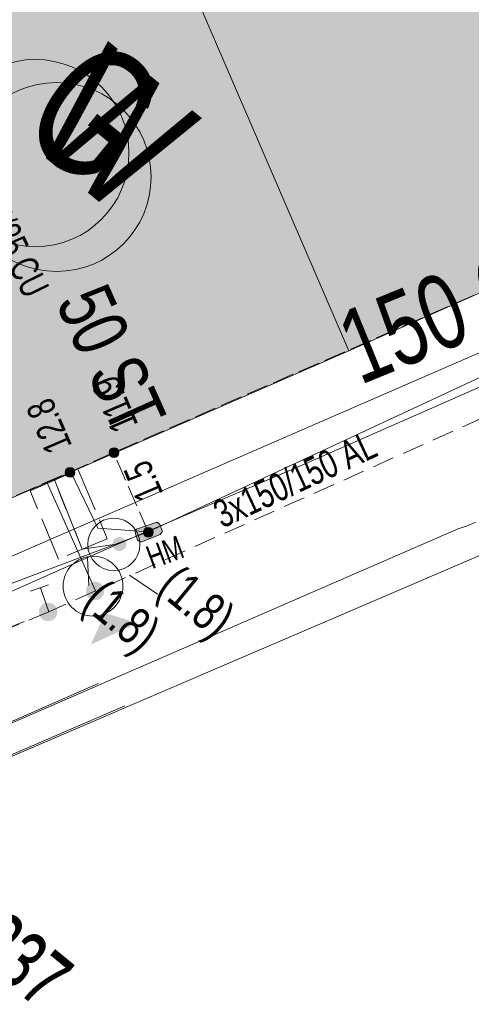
# Model space of a CAD drawing. Header units: metres. Extents: x -740 to 758, y -633 to 854.
# Tile 1011 of 1056: x 430 to 439, y 135 to 154. Entities that reach past the tile are written whole.
import ezdxf

# ---------------------------------------------------------------- set-up
doc = ezdxf.new("R2010")
doc.units = ezdxf.units.M
doc.header["$MEASUREMENT"] = 0
for name, pattern in [('416_125', [0.5408, 0.416, -0.1248]), ('416_208', [0.624, 0.416, -0.208]), ('416_416', [0.832, 0.416, -0.416]), ('832_208', [1.04, 0.832, -0.208])]:
    doc.linetypes.add(name, pattern=pattern)
for name, color, linetype in [('Gas.LOVION', 7, 'Continuous'), ('Grundkarte.LOVION', 7, 'Continuous'), ('Strom.LOVION', 7, 'Continuous'), ('StromBemass.LOVION', 7, 'Continuous'), ('Wasser.LOVION', 7, 'Continuous')]:
    doc.layers.add(name, color=color, linetype=linetype)
doc.styles.add('ERSTELLTER_STIL_1', font='arial.ttf')

msp = doc.modelspace()

# ---------------------------------------------------------------- hatches: boundary and pattern name
at = {"layer": 'Gas.LOVION', "linetype": 'Continuous', "lineweight": 13}
for points in [[(430.467, 145.125), (431.15, 145.398), (431.011, 145.754), (430.316, 145.465)], [(431.88, 143.071), (431.892, 143.089), (431.903, 143.108), (431.911, 143.129), (431.916, 143.15), (431.919, 143.172), (431.919, 143.194), (431.916, 143.216), (431.911, 143.237), (431.902, 143.258), (431.892, 143.277), (431.879, 143.295), (431.864, 143.311), (431.847, 143.325), (431.828, 143.337), (431.808, 143.346), (431.787, 143.353), (431.765, 143.357), (431.743, 143.358), (431.721, 143.357), (431.7, 143.352), (431.679, 143.345), (431.659, 143.336), (431.64, 143.324), (431.623, 143.31), (431.608, 143.294), (431.595, 143.276), (431.585, 143.257), (431.577, 143.236), (431.571, 143.215), (431.568, 143.193), (431.569, 143.171), (431.571, 143.149), (431.577, 143.128), (431.585, 143.107), (431.596, 143.088), (431.609, 143.07), (431.624, 143.054), (431.641, 143.04), (431.66, 143.028), (431.68, 143.019), (431.701, 143.012), (431.722, 143.008), (431.744, 143.007), (431.766, 143.008), (431.788, 143.012), (431.809, 143.019), (431.829, 143.029), (431.848, 143.041), (431.864, 143.055)], [(431.88, 143.071), (431.892, 143.089), (431.903, 143.108), (431.911, 143.129), (431.916, 143.15), (431.919, 143.172), (431.919, 143.194), (431.916, 143.216), (431.911, 143.237), (431.902, 143.258), (431.892, 143.277), (431.879, 143.295), (431.864, 143.311), (431.847, 143.325), (431.828, 143.337), (431.808, 143.346), (431.787, 143.353), (431.765, 143.357), (431.743, 143.358), (431.721, 143.357), (431.7, 143.352), (431.679, 143.345), (431.659, 143.336), (431.64, 143.324), (431.623, 143.31), (431.608, 143.294), (431.595, 143.276), (431.585, 143.257), (431.577, 143.236), (431.571, 143.215), (431.568, 143.193), (431.569, 143.171), (431.571, 143.149), (431.577, 143.128), (431.585, 143.107), (431.596, 143.088), (431.609, 143.07), (431.624, 143.054), (431.641, 143.04), (431.66, 143.028), (431.68, 143.019), (431.701, 143.012), (431.722, 143.008), (431.744, 143.007), (431.766, 143.008), (431.788, 143.012), (431.809, 143.019), (431.829, 143.029), (431.848, 143.041), (431.864, 143.055)], [(430.981, 142.668), (430.994, 142.686), (431.005, 142.706), (431.013, 142.726), (431.018, 142.748), (431.021, 142.77), (431.021, 142.792), (431.018, 142.814), (431.013, 142.835), (431.004, 142.856), (430.994, 142.875), (430.981, 142.893), (430.965, 142.909), (430.948, 142.923), (430.93, 142.935), (430.909, 142.944), (430.888, 142.951), (430.867, 142.955), (430.845, 142.956), (430.823, 142.955), (430.801, 142.951), (430.78, 142.944), (430.76, 142.934), (430.741, 142.922), (430.724, 142.908), (430.709, 142.892), (430.696, 142.874), (430.686, 142.855), (430.677, 142.834), (430.672, 142.813), (430.669, 142.791), (430.669, 142.769), (430.672, 142.747), (430.678, 142.725), (430.686, 142.705), (430.697, 142.685), (430.71, 142.668), (430.725, 142.652), (430.742, 142.637), (430.761, 142.626), (430.781, 142.616), (430.802, 142.61), (430.824, 142.605), (430.846, 142.604), (430.868, 142.606), (430.89, 142.61), (430.911, 142.617), (430.931, 142.626), (430.949, 142.638), (430.966, 142.652)], [(430.981, 142.668), (430.994, 142.686), (431.005, 142.706), (431.013, 142.726), (431.018, 142.748), (431.021, 142.77), (431.021, 142.792), (431.018, 142.814), (431.013, 142.835), (431.004, 142.856), (430.994, 142.875), (430.981, 142.893), (430.965, 142.909), (430.948, 142.923), (430.93, 142.935), (430.909, 142.944), (430.888, 142.951), (430.867, 142.955), (430.845, 142.956), (430.823, 142.955), (430.801, 142.951), (430.78, 142.944), (430.76, 142.934), (430.741, 142.922), (430.724, 142.908), (430.709, 142.892), (430.696, 142.874), (430.686, 142.855), (430.677, 142.834), (430.672, 142.813), (430.669, 142.791), (430.669, 142.769), (430.672, 142.747), (430.678, 142.725), (430.686, 142.705), (430.697, 142.685), (430.71, 142.668), (430.725, 142.652), (430.742, 142.637), (430.761, 142.626), (430.781, 142.616), (430.802, 142.61), (430.824, 142.605), (430.846, 142.604), (430.868, 142.606), (430.89, 142.61), (430.911, 142.617), (430.931, 142.626), (430.949, 142.638), (430.966, 142.652)], [(432.564, 142.566), (431.94, 142.757), (431.659, 142.153)]]:
    msp.add_hatch(color=7, dxfattribs=at).paths.add_polyline_path(points)
at = {"layer": 'Grundkarte.LOVION', "linetype": 'Continuous', "lineweight": 18}
for points in [[(432.861, 156.457), (436.606, 147.779), (442.952, 150.587), (442.277, 152.058), (450.969, 155.952), (447.885, 163.01)], [(424.105, 142.33), (436.606, 147.779), (432.861, 156.457), (420.301, 151.003)]]:
    msp.add_hatch(color=9, dxfattribs=at).paths.add_polyline_path(points)
at = {"layer": 'Strom.LOVION', "linetype": 'Continuous', "lineweight": 13}
for points in [[(430.783, 145.215), (431.728, 145.677), (431.634, 145.889), (430.689, 145.427)], [(432.634, 144.125), (432.99, 144.263), (433.029, 144.311), (433.026, 144.341), (432.986, 144.455), (432.937, 144.494), (432.908, 144.492), (432.536, 144.367), (432.51, 144.334), (432.515, 144.276), (432.556, 144.162), (432.604, 144.122)]]:
    msp.add_hatch(color=7, dxfattribs=at).paths.add_polyline_path(points)
at = {"layer": 'StromBemass.LOVION', "linetype": 'Continuous', "lineweight": 13}
for points in [[(432.18, 145.771), (432.187, 145.781), (432.193, 145.791), (432.197, 145.802), (432.2, 145.814), (432.201, 145.826), (432.201, 145.837), (432.2, 145.849), (432.197, 145.861), (432.192, 145.872), (432.187, 145.882), (432.18, 145.892), (432.171, 145.9), (432.162, 145.908), (432.152, 145.914), (432.141, 145.919), (432.13, 145.923), (432.119, 145.925), (432.107, 145.926), (432.095, 145.925), (432.083, 145.922), (432.072, 145.919), (432.061, 145.914), (432.051, 145.907), (432.042, 145.9), (432.034, 145.891), (432.027, 145.881), (432.022, 145.871), (432.017, 145.86), (432.014, 145.849), (432.013, 145.837), (432.013, 145.825), (432.014, 145.813), (432.017, 145.802), (432.022, 145.791), (432.028, 145.78), (432.035, 145.771), (432.043, 145.762), (432.052, 145.755), (432.062, 145.748), (432.073, 145.743), (432.084, 145.74), (432.095, 145.738), (432.107, 145.737), (432.119, 145.738), (432.131, 145.74), (432.142, 145.744), (432.153, 145.749), (432.163, 145.755), (432.172, 145.763)], [(431.336, 145.394), (431.342, 145.404), (431.348, 145.414), (431.352, 145.425), (431.355, 145.436), (431.357, 145.448), (431.356, 145.459), (431.355, 145.471), (431.352, 145.482), (431.348, 145.493), (431.342, 145.503), (431.335, 145.513), (431.327, 145.521), (431.318, 145.529), (431.308, 145.535), (431.298, 145.54), (431.287, 145.543), (431.275, 145.545), (431.263, 145.546), (431.252, 145.545), (431.24, 145.543), (431.229, 145.54), (431.219, 145.535), (431.209, 145.528), (431.2, 145.521), (431.192, 145.512), (431.185, 145.503), (431.179, 145.492), (431.175, 145.482), (431.172, 145.47), (431.171, 145.459), (431.171, 145.447), (431.172, 145.435), (431.175, 145.424), (431.18, 145.413), (431.185, 145.403), (431.192, 145.394), (431.2, 145.385), (431.209, 145.378), (431.219, 145.372), (431.23, 145.367), (431.241, 145.363), (431.252, 145.361), (431.264, 145.36), (431.276, 145.361), (431.287, 145.363), (431.298, 145.367), (431.309, 145.372), (431.319, 145.378), (431.328, 145.386)], [(431.336, 145.394), (431.342, 145.404), (431.348, 145.414), (431.352, 145.425), (431.355, 145.436), (431.357, 145.448), (431.356, 145.459), (431.355, 145.471), (431.352, 145.482), (431.348, 145.493), (431.342, 145.503), (431.335, 145.513), (431.327, 145.521), (431.318, 145.529), (431.308, 145.535), (431.298, 145.54), (431.287, 145.543), (431.275, 145.545), (431.263, 145.546), (431.252, 145.545), (431.24, 145.543), (431.229, 145.54), (431.219, 145.535), (431.209, 145.528), (431.2, 145.521), (431.192, 145.512), (431.185, 145.503), (431.179, 145.492), (431.175, 145.482), (431.172, 145.47), (431.171, 145.459), (431.171, 145.447), (431.172, 145.435), (431.175, 145.424), (431.18, 145.413), (431.185, 145.403), (431.192, 145.394), (431.2, 145.385), (431.209, 145.378), (431.219, 145.372), (431.23, 145.367), (431.241, 145.363), (431.252, 145.361), (431.264, 145.36), (431.276, 145.361), (431.287, 145.363), (431.298, 145.367), (431.309, 145.372), (431.319, 145.378), (431.328, 145.386)], [(432.836, 144.246), (432.843, 144.255), (432.849, 144.266), (432.853, 144.277), (432.856, 144.288), (432.857, 144.3), (432.857, 144.312), (432.856, 144.323), (432.853, 144.335), (432.848, 144.346), (432.843, 144.356), (432.836, 144.366), (432.828, 144.374), (432.818, 144.382), (432.808, 144.388), (432.798, 144.393), (432.787, 144.397), (432.775, 144.399), (432.763, 144.399), (432.751, 144.399), (432.74, 144.396), (432.729, 144.393), (432.718, 144.388), (432.708, 144.381), (432.699, 144.374), (432.691, 144.365), (432.684, 144.356), (432.678, 144.345), (432.674, 144.334), (432.671, 144.323), (432.67, 144.311), (432.67, 144.299), (432.671, 144.288), (432.674, 144.276), (432.678, 144.265), (432.684, 144.255), (432.691, 144.245), (432.699, 144.237), (432.708, 144.229), (432.718, 144.223), (432.729, 144.218), (432.74, 144.214), (432.752, 144.212), (432.764, 144.211), (432.776, 144.212), (432.787, 144.214), (432.798, 144.218), (432.809, 144.223), (432.819, 144.23), (432.828, 144.237)]]:
    msp.add_hatch(color=7, dxfattribs=at).paths.add_polyline_path(points)
at = {"layer": 'Wasser.LOVION', "linetype": 'Continuous', "lineweight": 13}
for points in [[(430.627, 145.155), (431.306, 145.458), (431.171, 145.785), (430.475, 145.495)], [(432.312, 143.996), (432.322, 144.009), (432.33, 144.024), (432.336, 144.04), (432.34, 144.056), (432.342, 144.072), (432.342, 144.089), (432.34, 144.106), (432.336, 144.122), (432.33, 144.137), (432.322, 144.152), (432.312, 144.165), (432.3, 144.178), (432.287, 144.188), (432.273, 144.197), (432.258, 144.204), (432.242, 144.209), (432.226, 144.212), (432.209, 144.213), (432.192, 144.212), (432.176, 144.209), (432.16, 144.204), (432.145, 144.197), (432.131, 144.188), (432.118, 144.177), (432.107, 144.165), (432.097, 144.151), (432.089, 144.136), (432.083, 144.121), (432.079, 144.105), (432.077, 144.088), (432.077, 144.071), (432.079, 144.055), (432.083, 144.039), (432.089, 144.023), (432.097, 144.009), (432.107, 143.995), (432.119, 143.983), (432.132, 143.972), (432.146, 143.963), (432.161, 143.956), (432.177, 143.951), (432.193, 143.948), (432.21, 143.947), (432.227, 143.948), (432.243, 143.951), (432.259, 143.957), (432.274, 143.964), (432.288, 143.973), (432.301, 143.984)], [(432.312, 143.996), (432.322, 144.009), (432.33, 144.024), (432.336, 144.04), (432.34, 144.056), (432.342, 144.072), (432.342, 144.089), (432.34, 144.106), (432.336, 144.122), (432.33, 144.137), (432.322, 144.152), (432.312, 144.165), (432.3, 144.178), (432.287, 144.188), (432.273, 144.197), (432.258, 144.204), (432.242, 144.209), (432.226, 144.212), (432.209, 144.213), (432.192, 144.212), (432.176, 144.209), (432.16, 144.204), (432.145, 144.197), (432.131, 144.188), (432.118, 144.177), (432.107, 144.165), (432.097, 144.151), (432.089, 144.136), (432.083, 144.121), (432.079, 144.105), (432.077, 144.088), (432.077, 144.071), (432.079, 144.055), (432.083, 144.039), (432.089, 144.023), (432.097, 144.009), (432.107, 143.995), (432.119, 143.983), (432.132, 143.972), (432.146, 143.963), (432.161, 143.956), (432.177, 143.951), (432.193, 143.948), (432.21, 143.947), (432.227, 143.948), (432.243, 143.951), (432.259, 143.957), (432.274, 143.964), (432.288, 143.973), (432.301, 143.984)]]:
    msp.add_hatch(color=7, dxfattribs=at).paths.add_polyline_path(points)

# ---------------------------------------------------------------- linework, layer by layer
at = {"layer": 'Gas.LOVION', "color": 5, "linetype": '416_208', "lineweight": 18}
for points in [[(440.303, 147.003), (431.751, 143.181), (430.858, 142.784), (422.023, 139.142)], [(430.383, 142.599), (421.266, 138.811), (421.139, 138.754), (418.805, 137.684), (406.663, 132.181), (399.758, 129.053), (394.751, 127.056), (386.435, 123.391)]]:
    msp.add_lwpolyline(points, dxfattribs=at)
at = {"layer": 'Gas.LOVION', "color": 5, "linetype": 'Continuous', "lineweight": 18}
msp.add_lwpolyline([(431.751, 143.181), (430.823, 145.263)], dxfattribs=at)
at = {"layer": 'Gas.LOVION', "color": 7, "linetype": 'Continuous', "lineweight": 13}
for points in [[(430.51, 143.178), (430.852, 143.3)], [(432.401, 143.481), (432.939, 143.12)], [(430.858, 142.784), (430.696, 143.241)]]:
    msp.add_lwpolyline(points, dxfattribs=at)
at = {"layer": 'Gas.LOVION', "color": 5, "linetype": 'Continuous', "lineweight": 18}
msp.add_circle((430.601, 151.567), 1.792, dxfattribs=at)
at = {"layer": 'Gas.LOVION', "color": 7, "linetype": 'Continuous', "lineweight": 13}
msp.add_circle((431.705, 143.273), 0.573, dxfattribs=at)
at = {"layer": 'Grundkarte.LOVION', "color": 253, "linetype": 'Continuous', "lineweight": 18}
for points in [[(401.174, 277.11), (421.787, 230.121), (423.541, 226.096), (423.71, 226.172), (464.366, 133.203), (464.962, 131.636), (464.841, 129.851), (449.51, 123.12), (440.252, 144.352), (424.112, 137.425)], [(432.314, 140.985), (390.656, 122.991), (388.733, 126.941), (384.897, 135.639), (379.32, 142.808), (376.294, 148.364), (373.379, 153.99), (370.453, 159.734), (367.735, 165.468), (348.208, 210.109)], [(421.091, 139.908), (442.296, 149.134)], [(439.026, 144.499), (438.856, 144.423), (438.712, 144.379), (423.63, 137.821)], [(424.112, 137.425), (440.252, 144.352), (449.51, 123.12), (444.262, 120.863)], [(431.8, 141.407), (422.533, 137.339), (390.505, 123.331), (389.246, 125.927), (420.164, 139.501), (429.261, 143.494)], [(448.234, 110.562), (432.199, 103.171), (428.513, 101.57), (425.751, 100.502), (422.842, 99.715), (419.873, 99.247), (416.908, 99.046), (413.961, 99.26), (410.91, 99.937), (408.699, 100.785), (406.459, 101.926), (403.992, 103.576), (401.448, 105.721), (399.602, 107.669), (397.802, 110.064), (397.699, 110.202), (396.568, 112.101), (395.658, 113.549), (391.364, 121.494), (390.656, 122.991), (432.314, 140.985)]]:
    msp.add_lwpolyline(points, dxfattribs=at)
at = {"layer": 'Grundkarte.LOVION', "color": 8, "linetype": 'Continuous', "lineweight": 18}
for points in [[(375.711, 246.128), (379.249, 236.543), (388.329, 215.619), (421.787, 230.121), (423.541, 226.096), (423.71, 226.172), (464.366, 133.203), (464.962, 131.636), (464.841, 129.851), (449.51, 123.12), (440.252, 144.352), (424.112, 137.425)], [(424.112, 137.425), (440.252, 144.352), (449.51, 123.12), (444.262, 120.863), (449.51, 123.12), (464.841, 129.851), (470.169, 132.795), (493.235, 144.154), (498.51, 147.034), (507.743, 152.961), (511.917, 155.615), (535.533, 170.722), (540.701, 174.39), (548.496, 179.615)], [(448.234, 110.562), (432.199, 103.171), (428.513, 101.57), (425.751, 100.502), (422.842, 99.715), (419.873, 99.247), (416.908, 99.046), (413.961, 99.26), (410.91, 99.937), (408.699, 100.785), (406.459, 101.926), (403.992, 103.576), (401.448, 105.721), (399.602, 107.669), (397.802, 110.064), (397.699, 110.202), (396.568, 112.101), (395.658, 113.549), (391.364, 121.494), (390.656, 122.991), (432.314, 140.985), (390.656, 122.991), (388.733, 126.941), (384.897, 135.639)]]:
    msp.add_lwpolyline(points, dxfattribs=at)
for points in [[(432.861, 156.457), (447.885, 163.01), (450.969, 155.952), (442.277, 152.058), (442.952, 150.587), (436.606, 147.779)], [(424.105, 142.33), (420.301, 151.003), (432.861, 156.457), (436.606, 147.779)]]:
    msp.add_lwpolyline(points, close=True, dxfattribs=at)
at = {"layer": 'Strom.LOVION', "color": 150, "linetype": 'Continuous', "lineweight": 18}
msp.add_lwpolyline([(425.558, 142.428), (425.921, 141.592), (428.274, 142.62), (432.763, 144.315), (441.88, 148.561), (442.257, 148.627), (442.513, 148.283), (443.261, 146.671), (443.678, 145.737), (445.923, 140.607), (449.083, 132.921), (449.33, 132.368), (451.795, 127.408), (453.425, 128.114), (453.047, 128.963)], dxfattribs=at)
at = {"layer": 'Strom.LOVION', "color": 5, "linetype": 'Continuous', "lineweight": 18}
msp.add_lwpolyline([(432.763, 144.315), (431.796, 144.383), (431.277, 145.455)], dxfattribs=at)
at = {"layer": 'Strom.LOVION', "color": 7, "linetype": 'Continuous', "lineweight": 13}
msp.add_lwpolyline([(432.634, 144.125), (432.604, 144.122), (432.556, 144.162), (432.515, 144.276), (432.51, 144.334), (432.536, 144.367), (432.908, 144.492), (432.937, 144.494), (432.986, 144.455), (433.026, 144.341), (433.029, 144.311), (432.99, 144.263)], close=True, dxfattribs=at)
at = {"layer": 'StromBemass.LOVION', "color": 7, "linetype": '416_125', "lineweight": 13}
for points in [[(469.586, 136.64), (463.049, 133.828), (461.121, 132.989), (454.1, 129.983), (452.358, 129.206), (450.702, 132.99), (450.456, 133.543), (447.129, 141.123), (444.867, 146.267), (444.467, 147.188), (443.745, 148.832), (442.968, 150.574), (432.097, 145.831), (427.706, 143.894), (425.239, 142.826)], [(432.763, 144.315), (432.097, 145.831)]]:
    msp.add_lwpolyline(points, dxfattribs=at)
at = {"layer": 'StromBemass.LOVION', "color": 7, "linetype": 'Continuous', "lineweight": 13}
for centre, radius in [((432.107, 145.831), 0.0944), ((431.264, 145.453), 0.093), ((431.264, 145.453), 0.093), ((432.763, 144.305), 0.094)]:
    msp.add_circle(centre, radius, dxfattribs=at)
at = {"layer": 'Wasser.LOVION', "color": 150, "linetype": 'Continuous', "lineweight": 18}
for points in [[(421.685, 139.419), (421.77, 139.457), (432.195, 144.082), (435.769, 145.614), (440.076, 147.513)], [(432.195, 144.082), (432.107, 144.073), (431.495, 143.984), (430.966, 145.307)]]:
    msp.add_lwpolyline(points, dxfattribs=at)
at = {"layer": 'Wasser.LOVION', "color": 7, "linetype": '832_208', "lineweight": 13}
msp.add_lwpolyline([(431.041, 143.792), (430.499, 145.098), (431.421, 145.499), (431.978, 144.179)], close=True, dxfattribs=at)
at = {"layer": 'Wasser.LOVION', "color": 252, "linetype": '416_416', "lineweight": 18}
msp.add_lwpolyline([(431.495, 143.984), (430.966, 145.307)], dxfattribs=at)
at = {"layer": 'Wasser.LOVION', "color": 7, "linetype": 'Continuous', "lineweight": 13}
msp.add_lwpolyline([(431.6, 143.817), (431.622, 143.287)], dxfattribs=at)
at = {"layer": 'Wasser.LOVION', "color": 94, "linetype": 'Continuous', "lineweight": 18}
msp.add_circle((431.008, 151.109), 1.809, dxfattribs=at)
at = {"layer": 'Wasser.LOVION', "color": 7, "linetype": 'Continuous', "lineweight": 13}
msp.add_circle((432.103, 144.073), 0.501, dxfattribs=at)

# ---------------------------------------------------------------- texts
at = {"layer": 'Gas.LOVION', "color": 5, "linetype": 'Continuous', "lineweight": 18, "attachment_point": 7, "style": 'ERSTELLTER_STIL_1'}
for s, insert, char_height, rotation in [('{\\A1;\\W0.71561x;G}', (430.181, 151.978), 2.48984, 320.584), ('{\\A1;\\W0.71558x;50 ST}', (430.97, 148.697), 1.06709, 294.1615)]:
    msp.add_mtext(s, dxfattribs=dict(at, insert=insert, char_height=char_height, rotation=rotation))
at = {"layer": 'Gas.LOVION', "color": 7, "linetype": 'Continuous', "lineweight": 13, "insert": (432.767, 143.007), "char_height": 0.71137, "attachment_point": 7, "rotation": 320.5863, "style": 'ERSTELLTER_STIL_1'}
msp.add_mtext('{\\A1;\\W0.71560x;(1.8)}', dxfattribs=at)
at = {"layer": 'Strom.LOVION', "color": 5, "linetype": 'Continuous', "lineweight": 18, "insert": (429.212, 151.147), "char_height": 0.53354, "attachment_point": 7, "rotation": 296.246, "style": 'ERSTELLTER_STIL_1'}
msp.add_mtext('{\\A1;\\W0.67982x;3x35/35 CU }', dxfattribs=at)
at = {"layer": 'Strom.LOVION', "color": 150, "linetype": 'Continuous', "lineweight": 18, "insert": (434.182, 144.368), "char_height": 0.53355, "attachment_point": 7, "rotation": 25.0158, "style": 'ERSTELLTER_STIL_1'}
msp.add_mtext('{\\A1;\\W0.72202x;3x150/150 AL}', dxfattribs=at)
at = {"layer": 'Strom.LOVION', "color": 7, "linetype": 'Continuous', "lineweight": 13, "attachment_point": 7, "style": 'ERSTELLTER_STIL_1'}
for s, insert, char_height, rotation in [('{\\A1;\\W0.71558x;HM}', (432.834, 143.597), 0.44461, 20.2436), ('{\\A1;\\W0.71558x;KV 38237}', (427.068, 138.094), 1.06709, 320.5841), ('{\\A1;\\W0.71558x;KV 38237}', (427.089, 138.12), 1.06709, 320.5841)]:
    msp.add_mtext(s, dxfattribs=dict(at, insert=insert, char_height=char_height, rotation=rotation))
at = {"layer": 'StromBemass.LOVION', "color": 7, "linetype": 'Continuous', "lineweight": 13, "char_height": 0.53352, "attachment_point": 7, "rotation": 113.2385, "style": 'ERSTELLTER_STIL_1'}
for s, insert in [('{\\A1;\\W0.74398x;11.9}', (432.584, 146.369)), ('{\\A1;\\W0.71561x;12.8}', (431.317, 145.967)), ('{\\A1;\\W0.71559x;1.5}', (433.063, 145.049))]:
    msp.add_mtext(s, dxfattribs=dict(at, insert=insert))
at = {"layer": 'Wasser.LOVION', "color": 94, "linetype": 'Continuous', "lineweight": 18, "insert": (430.402, 151.797), "char_height": 2.48984, "attachment_point": 7, "rotation": 320.584, "style": 'ERSTELLTER_STIL_1'}
msp.add_mtext('{\\A1;\\W0.71562x;W}', dxfattribs=at)
at = {"layer": 'Wasser.LOVION', "color": 150, "linetype": 'Continuous', "lineweight": 18, "insert": (436.823, 147.101), "char_height": 1.42279, "attachment_point": 7, "rotation": 22.2406, "style": 'ERSTELLTER_STIL_1'}
msp.add_mtext('{\\A1;\\W0.71559x;150 GGG}', dxfattribs=at)
at = {"layer": 'Wasser.LOVION', "color": 7, "linetype": 'Continuous', "lineweight": 13, "insert": (431.334, 142.732), "char_height": 0.7114, "attachment_point": 7, "rotation": 320.583, "style": 'ERSTELLTER_STIL_1'}
msp.add_mtext('{\\A1;\\W0.71557x;(1.8)}', dxfattribs=at)

doc.saveas('drawing.dxf')
